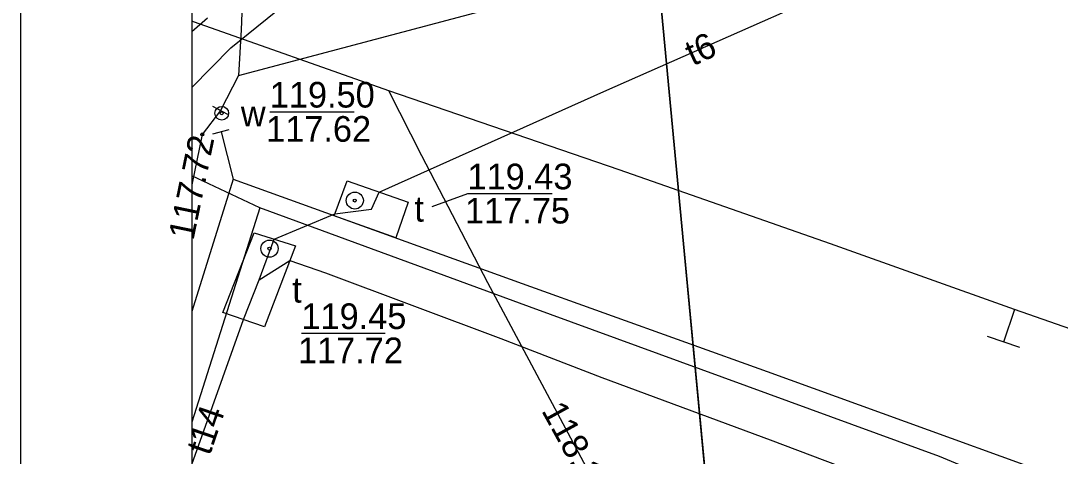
# Model space of a CAD drawing. Extents: x 6432121 to 6432331, y 5662538 to 5662686.
# Drawn here: x 6432120.98 to 6432151.36, y 5662610.8 to 5662623.53 of the extents above; entities that cross this region are included whole.
import ezdxf

# ---------------------------------------------------------------- set-up
doc = ezdxf.new("R2010")
doc.units = 0
for name, color, linetype in [('Warstwa 1', 7, 'Continuous'), ('Warstwa 12', 7, 'Continuous'), ('Warstwa 13', 7, 'Continuous'), ('Warstwa 14', 7, 'Continuous'), ('Warstwa 15', 7, 'Continuous'), ('Warstwa 16', 7, 'Continuous'), ('Warstwa 19', 7, 'Continuous'), ('Warstwa 20', 7, 'Continuous'), ('Warstwa 37', 7, 'Continuous'), ('Warstwa 4', 7, 'Continuous'), ('Warstwa 5', 7, 'Continuous'), ('Warstwa 6', 7, 'Continuous'), ('Warstwa 63', 7, 'Continuous'), ('Warstwa 8', 7, 'Continuous')]:
    doc.layers.add(name, color=color, linetype=linetype)

msp = doc.modelspace()

# ---------------------------------------------------------------- linework, layer by layer
at = {"layer": 'Warstwa 1'}
msp.add_line((6432136.954, 5662653.004), (6432141.907, 5662600.47), dxfattribs=at)
msp.add_line((6432136.954, 5662653.004), (6432141.907, 5662600.47), dxfattribs=at)
at = {"layer": 'Warstwa 12'}
for points in [[(6432128.095, 5662639.148), (6432127.705, 5662630.501), (6432127.422, 5662623.264), (6432127.338, 5662621.932)], [(6432127.338, 5662621.932), (6432141.928, 5662625.811), (6432157.15, 5662630.3)], [(6432127.946, 5662615.962), (6432128.38, 5662617.15), (6432130.159, 5662617.886), (6432131.226, 5662618.023), (6432131.455, 5662618.526), (6432138.018, 5662621.464), (6432147.871, 5662625.826)], [(6432131.739, 5662621.489), (6432126.053, 5662623.491), (6432125.976, 5662623.527)], [(6432127.338, 5662621.932), (6432126.81, 5662620.91)], [(6432159.028, 5662611.977), (6432157.445, 5662612.518), (6432156.185, 5662612.948), (6432155.581, 5662613.149), (6432150.02, 5662615.087), (6432144.646, 5662617.011), (6432138.466, 5662619.178), (6432131.739, 5662621.489)], [(6432138.036, 5662609.488), (6432134.626, 5662615.865), (6432132.697, 5662619.588), (6432131.739, 5662621.489)], [(6432126.81, 5662620.91), (6432126.28, 5662620.21), (6432125.976, 5662618.734)], [(6432126.83, 5662620.29), (6432127.185, 5662618.897)], [(6432127.959, 5662618.065), (6432125.976, 5662619)], [(6432127.185, 5662618.897), (6432125.976, 5662615.03)], [(6432127.185, 5662618.897), (6432135.629, 5662615.848), (6432142.79, 5662613.281), (6432154.997, 5662608.849), (6432160.46, 5662606.879), (6432165.736, 5662604.745), (6432167.852, 5662603.89), (6432175.869, 5662600.716), (6432188.607, 5662595.673), (6432197.141, 5662592.258), (6432208.285, 5662587.853), (6432217.328, 5662584.25), (6432226.269, 5662580.703), (6432229.116, 5662579.575), (6432234.631, 5662577.404), (6432234.076, 5662575.247), (6432232.817, 5662570.334), (6432230.472, 5662561.671), (6432228.926, 5662556.053)], [(6432127.959, 5662618.065), (6432125.976, 5662611.79)], [(6432228.367, 5662556.053), (6432231.658, 5662568.249), (6432233.96, 5662576.659), (6432221.597, 5662581.652), (6432210.31, 5662586.256), (6432196.752, 5662591.605), (6432184.96, 5662596.314), (6432169.081, 5662602.651), (6432160.264, 5662606.196), (6432148.936, 5662610.33), (6432147.827, 5662610.792), (6432135.842, 5662615.166), (6432127.959, 5662618.065)], [(6432127.946, 5662615.962), (6432128.842, 5662616.521), (6432129.879, 5662616.161), (6432135.004, 5662614.244), (6432137.96, 5662613.1), (6432142.879, 5662611.278), (6432154.141, 5662607.021), (6432159.281, 5662605.095), (6432161.845, 5662604.079), (6432162.876, 5662603.668), (6432169.279, 5662601.311), (6432171.448, 5662600.465), (6432177.657, 5662598.132), (6432182.74, 5662596.197), (6432190.963, 5662593.097), (6432191.954, 5662592.706)], [(6432125.976, 5662610.557), (6432127.485, 5662614.793), (6432127.946, 5662615.962)]]:
    msp.add_lwpolyline(points, dxfattribs=at)
at = {"layer": 'Warstwa 14'}
for p, q in [((6432128.26, 5662620.871), (6432130.722, 5662620.871)), ((6432129.183, 5662614.394), (6432131.623, 5662614.394))]:
    msp.add_line(p, q, dxfattribs=at)
msp.add_lwpolyline([(6432133.001, 5662618.106), (6432134.039, 5662618.48), (6432136.512, 5662618.48)], dxfattribs=at)
for centre in [(6432126.85, 5662620.83), (6432126.85, 5662620.83), (6432126.28, 5662620.21), (6432130.739, 5662618.276), (6432130.739, 5662618.276), (6432128.246, 5662616.87), (6432128.246, 5662616.87)]:
    msp.add_circle(centre, 0.045, dxfattribs=at)
at = {"layer": 'Warstwa 16'}
for points in [[(6432130.513, 5662618.851), (6432132.304, 5662618.233), (6432131.942, 5662617.185), (6432130.137, 5662617.827)], [(6432127.795, 5662617.332), (6432129.007, 5662616.954), (6432128.101, 5662614.579), (6432126.879, 5662615.003)]]:
    msp.add_lwpolyline(points, close=True, dxfattribs=at)
at = {"layer": 'Warstwa 19'}
for p, q in [((6432150.02, 5662615.087), (6432149.703, 5662614.139)), ((6432150.177, 5662613.98), (6432149.229, 5662614.297))]:
    msp.add_line(p, q, dxfattribs=at)
at = {"layer": 'Warstwa 20'}
for p, q in [((6432127.032, 5662620.795), (6432126.588, 5662621.025)), ((6432126.588, 5662620.228), (6432127.072, 5662620.352))]:
    msp.add_line(p, q, dxfattribs=at)
at = {"layer": 'Warstwa 37'}
msp.add_lwpolyline([(6432126.437, 5662623.612), (6432125.976, 5662623.209)], dxfattribs=at)
at = {"layer": 'Warstwa 4'}
for centre, radius in [((6432126.85, 5662620.83), 0.2), ((6432130.739, 5662618.276), 0.25), ((6432128.246, 5662616.87), 0.25)]:
    msp.add_circle(centre, radius, dxfattribs=at)
at = {"layer": 'Warstwa 6'}
msp.add_lwpolyline([(6432234.842, 5662644.244), (6432245.39, 5662639.916), (6432244.087, 5662648.722), (6432241.262, 5662679.658), (6432232.544, 5662677.413), (6432183.398, 5662664.76), (6432164.325, 5662660.371), (6432136.954, 5662653.004), (6432141.907, 5662600.47), (6432147.05, 5662605.45), (6432164.332, 5662622.19), (6432166.394, 5662623.975)], close=True, dxfattribs=at)
msp.add_lwpolyline([(6432127.651, 5662556.053), (6432128.788, 5662558.646), (6432141.907, 5662600.47), (6432136.954, 5662653.004), (6432125.976, 5662650.322)], dxfattribs=at)
at = {"layer": 'Warstwa 63'}
for points in [[(6432120.976, 5662686.053), (6432330.976, 5662686.053), (6432330.976, 5662537.553), (6432120.976, 5662537.553)], [(6432125.976, 5662556.053), (6432325.976, 5662556.053), (6432325.976, 5662681.053), (6432125.976, 5662681.053)]]:
    msp.add_lwpolyline(points, close=True, dxfattribs=at)
at = {"layer": 'Warstwa 8'}
for p, q in [((6432127.117, 5662622.742), (6432130.42, 5662625.422)), ((6432127.117, 5662622.742), (6432130.42, 5662625.422)), ((6432125.976, 5662621.587), (6432127.117, 5662622.742)), ((6432125.976, 5662621.587), (6432127.117, 5662622.742))]:
    msp.add_line(p, q, dxfattribs=at)

# ---------------------------------------------------------------- texts
at = {"layer": 'Warstwa 13'}
for s, rotation, p in [('t6', 24.5684, (6432140.618, 5662622.199)), ('t14', 71.0869, (6432126.5, 5662610.793))]:
    msp.add_text(s, height=0.75, rotation=rotation, dxfattribs=at).set_placement(p)
at = {"layer": 'Warstwa 14'}
for s, p in [('117.62', (6432128.148, 5662619.996)), ('117.75', (6432133.962, 5662617.605)), ('117.72', (6432129.078, 5662613.519))]:
    msp.add_text(s, height=0.75, dxfattribs=at).set_placement(p)
for s, rotation, p in [('117.72', 78.3692, (6432126.02, 5662617.088)), ('118.13', 298.8376, (6432136.18, 5662612.134))]:
    msp.add_text(s, height=0.75, rotation=rotation, dxfattribs=at).set_placement(p)
at = {"layer": 'Warstwa 15'}
for s, p in [('119.50', (6432128.255, 5662620.996)), ('119.43', (6432134.034, 5662618.605)), ('119.45', (6432129.18, 5662614.519))]:
    msp.add_text(s, height=0.75, dxfattribs=at).set_placement(p)
at = {"layer": 'Warstwa 5'}
for s, p in [('w', (6432127.409, 5662620.447)), ('t', (6432132.481, 5662617.659)), ('t', (6432128.91, 5662615.291))]:
    msp.add_text(s, height=0.75, dxfattribs=at).set_placement(p)

doc.saveas('drawing.dxf')
